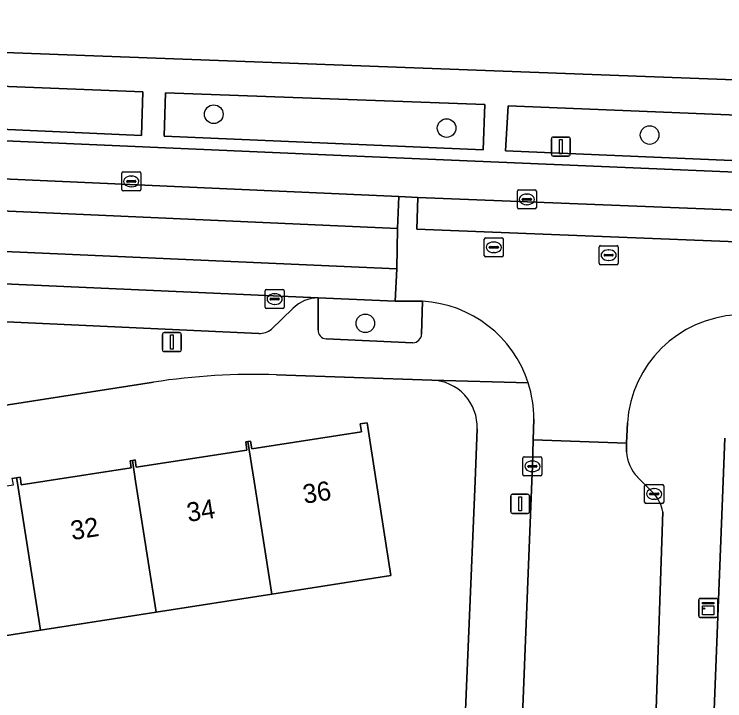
# Model space of a CAD drawing. Extents: x 160077 to 160948, y 386481 to 387498.
# Drawn here: x 160725.78 to 160763.15, y 387238.46 to 387274.55 of the extents above; entities that cross this region are included whole.
import ezdxf

# ---------------------------------------------------------------- set-up
doc = ezdxf.new("R2010")
doc.units = 0
for name, color, linetype in [('IMGEO_Boom', 7, 'Continuous'), ('IMGEO_Erf', 7, 'Continuous'), ('IMGEO_Groenvoorziening', 7, 'Continuous'), ('IMGEO_Kast', 7, 'Continuous'), ('IMGEO_Kolk', 7, 'Continuous'), ('IMGEO_Lichtmast', 7, 'Continuous'), ('IMGEO_Pand', 7, 'Continuous'), ('IMGEO_Pand_nummerreeks', 7, 'Continuous'), ('IMGEO_Parkeervlak_open', 7, 'Continuous'), ('IMGEO_Rijbaan_lokaal_gesloten', 7, 'Continuous'), ('IMGEO_Rijbaan_lokaal_open', 7, 'Continuous'), ('IMGEO_Rioolput', 7, 'Continuous'), ('IMGEO_Voetpad_open', 7, 'Continuous')]:
    doc.layers.add(name, color=color, linetype=linetype)

msp = doc.modelspace()

# ---------------------------------------------------------------- linework, layer by layer
at = {"layer": 'IMGEO_Boom'}
for centre in [(160736.271, 387269.292), (160748.516, 387268.563), (160759.194, 387268.198), (160744.241, 387258.298)]:
    msp.add_circle(centre, 0.489, dxfattribs=at)
at = {"layer": 'IMGEO_Erf'}
for points in [[(160683.242, 387282.263), (160684.564, 387274.07), (160780.506, 387270.464), (160781.307, 387290.142)], [(160747.742, 387255.313), (160739.578, 387255.594)], [(160733.095, 387255.205), (160699.708, 387250), (160629.406, 387239.04)], [(160725.657, 387250.147), (160725.898, 387250.184), (160726.084, 387250.213), (160726.117, 387250), (160726.147, 387249.807), (160727.392, 387250), (160731.928, 387250.703), (160731.87, 387251.077), (160731.99, 387251.096), (160732.129, 387251.117), (160732.188, 387250.734), (160738.018, 387251.638), (160737.952, 387252.067), (160738.07, 387252.085), (160738.21, 387252.107), (160738.273, 387251.704), (160744.04, 387252.598), (160743.975, 387253.019), (160744.332, 387253.074), (160744.808, 387250), (160745.577, 387245.041), (160739.325, 387244.064), (160733.238, 387243.112), (160727.152, 387242.161), (160721.066, 387241.21)], [(160711.642, 387231.035), (160716.34, 387231.776), (160721.049, 387232.517), (160721.443, 387230.021), (160724.364, 387230.482), (160723.996, 387232.814), (160728.695, 387233.555), (160733.403, 387234.296), (160733.774, 387231.947), (160736.402, 387232.362), (160736.034, 387234.692), (160740.733, 387235.432), (160745.441, 387236.174), (160745.835, 387233.678), (160749.359, 387234.233), (160750.012, 387250), (160750.126, 387252.747)], [(160763.147, 387252.255), (160763.058, 387250), (160762.284, 387230.41), (160770.884, 387230.07), (160770.97, 387232.627), (160775.981, 387232.458), (160780.665, 387232.3), (160780.579, 387229.743), (160783.228, 387229.654), (160783.329, 387232.21), (160788.109, 387232.021), (160788.258, 387232.015), (160793.079, 387231.823), (160792.977, 387229.267), (160795.542, 387229.196), (160795.672, 387231.749), (160800.725, 387231.493), (160805.359, 387231.259), (160805.229, 387228.706), (160815.073, 387228.529), (160815.432, 387248.444)]]:
    msp.add_lwpolyline(points, dxfattribs=at)
for centre, radius, start, end in [((160738.385, 387221.254), 34.36, 88.0108, 98.8568), ((160747.656, 387252.843), 2.472, 357.7826, 88.0061)]:
    msp.add_arc(centre, radius, start, end, dxfattribs=at)
at = {"layer": 'IMGEO_Groenvoorziening'}
for points in [[(160732.535, 387270.475), (160715.747, 387271.134), (160715.67, 387268.92), (160732.469, 387268.167)], [(160733.735, 387270.412), (160733.658, 387268.143), (160750.445, 387267.424), (160750.53, 387269.797)], [(160751.751, 387269.736), (160751.619, 387267.365), (160768.436, 387266.648), (160768.529, 387269.054)]]:
    msp.add_lwpolyline(points, close=True, dxfattribs=at)
for points in [[(160747.246, 387259.458), (160745.82, 387259.473), (160741.767, 387259.635), (160741.764, 387257.961)], [(160747.202, 387257.726), (160747.246, 387259.458)], [(160742.177, 387257.483), (160746.749, 387257.274)]]:
    msp.add_lwpolyline(points, dxfattribs=at)
for centre, radius, start, end in [((160742.199, 387257.92), 0.437, 174.5885, 267.0667), ((160746.717, 387257.759), 0.486, 273.7456, 356.1278)]:
    msp.add_arc(centre, radius, start, end, dxfattribs=at)
at = {"layer": 'IMGEO_Kast'}
for p, q in [((160761.774, 387242.915), (160761.774, 387243.756)), ((160761.774, 387243.756), (160761.774, 387242.915)), ((160761.849, 387243.84), (160762.69, 387243.84)), ((160762.69, 387243.84), (160761.849, 387243.84)), ((160762.774, 387243.765), (160762.774, 387242.924)), ((160762.774, 387242.924), (160762.774, 387243.765)), ((160762.699, 387242.84), (160761.858, 387242.84)), ((160761.858, 387242.84), (160762.699, 387242.84))]:
    msp.add_line(p, q, dxfattribs=at)
for points in [[(160761.969, 387243.63), (160762.569, 387243.63), (160762.569, 387243.545), (160761.969, 387243.545), (160761.969, 387243.63)], [(160761.969, 387243.455), (160762.569, 387243.455), (160762.569, 387242.966), (160761.969, 387242.966), (160761.969, 387243.455)]]:
    msp.add_lwpolyline(points, dxfattribs=at)
msp.add_circle((160762.053, 387243.304), 0.0377, dxfattribs=at)
for centre, start, end in [((160761.852, 387243.762), 92.4484, 184.2845), ((160761.852, 387243.762), 92.4484, 184.2845), ((160762.696, 387243.762), 2.4484, 94.2845), ((160762.696, 387243.762), 2.4484, 94.2845), ((160761.852, 387242.918), 182.4484, 274.2845), ((160761.852, 387242.918), 182.4484, 274.2845), ((160762.696, 387242.918), 272.4484, 4.2845), ((160762.696, 387242.918), 272.4484, 4.2845)]:
    msp.add_arc(centre, 0.0779, start, end, dxfattribs=at)
at = {"layer": 'IMGEO_Kolk'}
for p, q in [((160731.432, 387265.334), (160731.432, 387266.186)), ((160731.507, 387266.26), (160732.359, 387266.26)), ((160732.433, 387266.186), (160732.433, 387265.334)), ((160731.691, 387265.754), (160731.691, 387265.766)), ((160731.734, 387265.803), (160732.132, 387265.803)), ((160731.92, 387266.04), (160731.945, 387266.04)), ((160732.175, 387265.766), (160732.175, 387265.754)), ((160732.129, 387265.717), (160731.731, 387265.717)), ((160731.943, 387265.48), (160731.918, 387265.48)), ((160732.359, 387265.26), (160731.507, 387265.26)), ((160752.237, 387264.39), (160752.237, 387265.242)), ((160752.312, 387265.316), (160753.164, 387265.316)), ((160752.725, 387265.096), (160752.75, 387265.096)), ((160753.238, 387265.242), (160753.238, 387264.39)), ((160752.496, 387264.81), (160752.496, 387264.822)), ((160752.934, 387264.773), (160752.536, 387264.773)), ((160752.539, 387264.859), (160752.937, 387264.859)), ((160752.98, 387264.822), (160752.98, 387264.81)), ((160753.164, 387264.316), (160752.312, 387264.316)), ((160752.748, 387264.536), (160752.723, 387264.536)), ((160738.973, 387259.149), (160738.973, 387260.001)), ((160739.048, 387260.075), (160739.9, 387260.075)), ((160739.461, 387259.855), (160739.486, 387259.855)), ((160739.974, 387260.001), (160739.974, 387259.149)), ((160739.232, 387259.569), (160739.232, 387259.581)), ((160739.67, 387259.532), (160739.272, 387259.532)), ((160739.275, 387259.618), (160739.673, 387259.618)), ((160739.716, 387259.581), (160739.716, 387259.569)), ((160739.9, 387259.075), (160739.048, 387259.075)), ((160739.484, 387259.295), (160739.459, 387259.295)), ((160752.527, 387250.356), (160752.527, 387251.208)), ((160752.602, 387251.282), (160753.454, 387251.282)), ((160753.528, 387251.208), (160753.528, 387250.356)), ((160752.786, 387250.776), (160752.786, 387250.788)), ((160752.829, 387250.825), (160753.227, 387250.825)), ((160753.015, 387251.062), (160753.04, 387251.062)), ((160753.27, 387250.788), (160753.27, 387250.776)), ((160753.224, 387250.739), (160752.826, 387250.739)), ((160753.038, 387250.502), (160753.013, 387250.502)), ((160753.454, 387250.282), (160752.602, 387250.282)), ((160758.932, 387248.902), (160758.932, 387249.754)), ((160759.007, 387249.828), (160759.859, 387249.828)), ((160759.933, 387249.754), (160759.933, 387248.902)), ((160759.191, 387249.322), (160759.191, 387249.334)), ((160759.234, 387249.371), (160759.632, 387249.371)), ((160759.42, 387249.608), (160759.445, 387249.608)), ((160759.675, 387249.334), (160759.675, 387249.322)), ((160759.629, 387249.285), (160759.231, 387249.285)), ((160759.443, 387249.048), (160759.418, 387249.048)), ((160759.859, 387248.828), (160759.007, 387248.828))]:
    msp.add_line(p, q, dxfattribs=at)
for points in [[(160731.432, 387265.334), (160731.432, 387266.186)], [(160731.507, 387266.26), (160732.359, 387266.26)], [(160732.433, 387266.186), (160732.433, 387265.334)], [(160732.359, 387265.26), (160731.507, 387265.26)], [(160752.237, 387264.39), (160752.237, 387265.242)], [(160752.312, 387265.316), (160753.164, 387265.316)], [(160753.238, 387265.242), (160753.238, 387264.39)], [(160753.164, 387264.316), (160752.312, 387264.316)], [(160738.973, 387259.149), (160738.973, 387260.001)], [(160739.048, 387260.075), (160739.9, 387260.075)], [(160739.974, 387260.001), (160739.974, 387259.149)], [(160739.9, 387259.075), (160739.048, 387259.075)], [(160752.527, 387250.356), (160752.527, 387251.208)], [(160752.602, 387251.282), (160753.454, 387251.282)], [(160753.528, 387251.208), (160753.528, 387250.356)], [(160753.454, 387250.282), (160752.602, 387250.282)], [(160758.932, 387248.902), (160758.932, 387249.754)], [(160759.007, 387249.828), (160759.859, 387249.828)], [(160759.933, 387249.754), (160759.933, 387248.902)], [(160759.859, 387248.828), (160759.007, 387248.828)]]:
    msp.add_lwpolyline(points, dxfattribs=at)
for centre, radius, start, end in [((160731.509, 387266.184), 0.0765, 91.552, 178.448), ((160731.509, 387266.184), 0.0765, 91.552, 178.448), ((160732.357, 387266.184), 0.0765, 1.552, 88.448), ((160732.357, 387266.184), 0.0765, 1.552, 88.448), ((160731.731, 387265.763), 0.0403, 85.8775, 175.7526), ((160731.728, 387265.753), 0.0366, 178.938, 274.7102), ((160732.132, 387265.76), 0.043, 264.8664, 352.4533), ((160732.136, 387265.765), 0.0386, 1.7309, 96.639), ((160731.509, 387265.336), 0.0765, 181.552, 268.448), ((160731.509, 387265.336), 0.0765, 181.552, 268.448), ((160732.357, 387265.336), 0.0765, 271.552, 358.448), ((160732.357, 387265.336), 0.0765, 271.552, 358.448), ((160752.314, 387265.24), 0.0765, 91.552, 178.448), ((160752.314, 387265.24), 0.0765, 91.552, 178.448), ((160753.162, 387265.24), 0.0765, 1.552, 88.448), ((160753.162, 387265.24), 0.0765, 1.552, 88.448), ((160752.536, 387264.819), 0.0403, 85.8775, 175.7526), ((160752.533, 387264.809), 0.0366, 178.938, 274.7102), ((160752.937, 387264.816), 0.043, 264.8664, 352.4533), ((160752.941, 387264.821), 0.0386, 1.7309, 96.639), ((160752.314, 387264.392), 0.0765, 181.552, 268.448), ((160752.314, 387264.392), 0.0765, 181.552, 268.448), ((160753.162, 387264.392), 0.0765, 271.552, 358.448), ((160753.162, 387264.392), 0.0765, 271.552, 358.448), ((160739.05, 387259.999), 0.0765, 91.552, 178.448), ((160739.05, 387259.999), 0.0765, 91.552, 178.448), ((160739.898, 387259.999), 0.0765, 1.552, 88.448), ((160739.898, 387259.999), 0.0765, 1.552, 88.448), ((160739.272, 387259.578), 0.0403, 85.8775, 175.7526), ((160739.269, 387259.568), 0.0366, 178.938, 274.7102), ((160739.673, 387259.575), 0.043, 264.8664, 352.4533), ((160739.677, 387259.58), 0.0386, 1.7309, 96.639), ((160739.05, 387259.151), 0.0765, 181.552, 268.448), ((160739.05, 387259.151), 0.0765, 181.552, 268.448), ((160739.898, 387259.151), 0.0765, 271.552, 358.448), ((160739.898, 387259.151), 0.0765, 271.552, 358.448), ((160752.604, 387251.206), 0.0765, 91.552, 178.448), ((160752.604, 387251.206), 0.0765, 91.552, 178.448), ((160753.452, 387251.206), 0.0765, 1.552, 88.448), ((160753.452, 387251.206), 0.0765, 1.552, 88.448), ((160752.826, 387250.785), 0.0403, 85.8775, 175.7526), ((160753.231, 387250.787), 0.0386, 1.7309, 96.639), ((160752.823, 387250.775), 0.0366, 178.938, 274.7102), ((160753.227, 387250.782), 0.043, 264.8664, 352.4533), ((160752.604, 387250.358), 0.0765, 181.552, 268.448), ((160752.604, 387250.358), 0.0765, 181.552, 268.448), ((160753.452, 387250.358), 0.0765, 271.552, 358.448), ((160753.452, 387250.358), 0.0765, 271.552, 358.448), ((160759.009, 387249.752), 0.0765, 91.552, 178.448), ((160759.009, 387249.752), 0.0765, 91.552, 178.448), ((160759.857, 387249.752), 0.0765, 1.552, 88.448), ((160759.857, 387249.752), 0.0765, 1.552, 88.448), ((160759.231, 387249.331), 0.0403, 85.8775, 175.7526), ((160759.228, 387249.321), 0.0366, 178.938, 274.7102), ((160759.632, 387249.328), 0.043, 264.8664, 352.4533), ((160759.636, 387249.333), 0.0386, 1.7309, 96.639), ((160759.009, 387248.904), 0.0765, 181.552, 268.448), ((160759.009, 387248.904), 0.0765, 181.552, 268.448), ((160759.857, 387248.904), 0.0765, 271.552, 358.448), ((160759.857, 387248.904), 0.0765, 271.552, 358.448)]:
    msp.add_arc(centre, radius, start, end, dxfattribs=at)
for centre, major_axis, ratio, start_param, end_param in [((160731.919, 387265.76), (-0.387, 0.002), 0.722429, 4.712389, 7.853982), ((160731.944, 387265.76), (-0.39, 0.002), 0.717154, 1.570796, 4.712389), ((160752.724, 387264.816), (-0.387, 0.002), 0.722429, 4.712389, 7.853982), ((160752.749, 387264.816), (-0.39, 0.002), 0.717154, 1.570796, 4.712389), ((160739.46, 387259.575), (-0.387, 0.002), 0.722429, 4.712389, 7.853982), ((160739.485, 387259.575), (-0.39, 0.002), 0.717154, 1.570796, 4.712389), ((160753.014, 387250.782), (-0.387, 0.002), 0.722429, 4.712389, 7.853982), ((160753.039, 387250.782), (-0.39, 0.002), 0.717154, 1.570796, 4.712389), ((160759.419, 387249.328), (-0.387, 0.002), 0.722429, 4.712389, 7.853982), ((160759.444, 387249.328), (-0.39, 0.002), 0.717154, 1.570796, 4.712389)]:
    msp.add_ellipse(centre, major_axis=major_axis, ratio=ratio, start_param=start_param, end_param=end_param, dxfattribs=at)
at = {"layer": 'IMGEO_Lichtmast'}
for p, q in [((160754.029, 387267.191), (160754.029, 387267.991)), ((160754.029, 387267.991), (160754.029, 387267.191)), ((160754.129, 387268.091), (160754.919, 387268.091)), ((160754.919, 387268.091), (160754.129, 387268.091)), ((160755.019, 387267.991), (160755.019, 387267.191)), ((160755.019, 387267.191), (160755.019, 387267.991)), ((160754.919, 387267.091), (160754.129, 387267.091)), ((160754.129, 387267.091), (160754.919, 387267.091)), ((160733.571, 387256.915), (160733.571, 387257.715)), ((160733.571, 387257.715), (160733.571, 387256.915)), ((160733.671, 387257.815), (160734.461, 387257.815)), ((160734.461, 387257.815), (160733.671, 387257.815)), ((160734.561, 387257.715), (160734.561, 387256.915)), ((160734.561, 387256.915), (160734.561, 387257.715)), ((160734.461, 387256.815), (160733.671, 387256.815)), ((160733.671, 387256.815), (160734.461, 387256.815)), ((160751.987, 387249.31), (160752.777, 387249.31)), ((160752.777, 387249.31), (160751.987, 387249.31)), ((160751.887, 387248.41), (160751.887, 387249.21)), ((160751.887, 387249.21), (160751.887, 387248.41)), ((160752.877, 387249.21), (160752.877, 387248.41)), ((160752.877, 387248.41), (160752.877, 387249.21)), ((160752.777, 387248.31), (160751.987, 387248.31)), ((160751.987, 387248.31), (160752.777, 387248.31))]:
    msp.add_line(p, q, dxfattribs=at)
for points in [[(160754.449, 387267.966), (160754.599, 387267.966), (160754.599, 387267.216), (160754.449, 387267.216), (160754.449, 387267.966)], [(160733.991, 387257.69), (160734.141, 387257.69), (160734.141, 387256.94), (160733.991, 387256.94), (160733.991, 387257.69)], [(160752.307, 387249.185), (160752.457, 387249.185), (160752.457, 387248.435), (160752.307, 387248.435), (160752.307, 387249.185)]]:
    msp.add_lwpolyline(points, dxfattribs=at)
for centre, start, end in [((160754.129, 387267.991), 90, 180), ((160754.129, 387267.991), 90, 180), ((160754.919, 387267.991), 0, 90), ((160754.919, 387267.991), 360, 90), ((160754.129, 387267.191), 180, 270), ((160754.129, 387267.191), 180, 270), ((160754.919, 387267.191), 270, 0), ((160754.919, 387267.191), 270, 0), ((160733.671, 387257.715), 90, 180), ((160733.671, 387257.715), 90, 180), ((160734.461, 387257.715), 0, 90), ((160734.461, 387257.715), 360, 90), ((160733.671, 387256.915), 180, 270), ((160733.671, 387256.915), 180, 270), ((160734.461, 387256.915), 270, 0), ((160734.461, 387256.915), 270, 0), ((160751.987, 387249.21), 90, 180), ((160751.987, 387249.21), 90, 180), ((160752.777, 387249.21), 0, 90), ((160752.777, 387249.21), 360, 90), ((160751.987, 387248.41), 180, 270), ((160751.987, 387248.41), 180, 270), ((160752.777, 387248.41), 270, 0), ((160752.777, 387248.41), 270, 0)]:
    msp.add_arc(centre, 0.1, start, end, dxfattribs=at)
at = {"layer": 'IMGEO_Pand'}
for points in [[(160744.808, 387250), (160744.332, 387253.074), (160743.975, 387253.019), (160744.04, 387252.598), (160738.273, 387251.704), (160738.21, 387252.107), (160738.07, 387252.085), (160738.397, 387250), (160739.325, 387244.064), (160745.577, 387245.041)], [(160738.397, 387250), (160738.07, 387252.085), (160737.952, 387252.067), (160738.018, 387251.638), (160732.188, 387250.734), (160732.129, 387251.117), (160731.99, 387251.096), (160732.162, 387250), (160733.238, 387243.112), (160739.325, 387244.064)], [(160732.162, 387250), (160731.99, 387251.096), (160731.87, 387251.077), (160731.928, 387250.703), (160727.392, 387250), (160726.147, 387249.807), (160726.117, 387250), (160726.084, 387250.213), (160725.898, 387250.184), (160725.927, 387250), (160727.152, 387242.161), (160733.238, 387243.112)], [(160725.927, 387250), (160725.898, 387250.184), (160725.657, 387250.147), (160725.68, 387250), (160725.713, 387249.783), (160719.97, 387248.892), (160719.901, 387249.332), (160719.799, 387249.316), (160721.066, 387241.21), (160727.152, 387242.161)]]:
    msp.add_lwpolyline(points, close=True, dxfattribs=at)
at = {"layer": 'IMGEO_Parkeervlak_open'}
for points in [[(160779.081, 387265.594), (160743.381, 387267.106), (160692.765, 387269.32)], [(160689.774, 387267.472), (160746.002, 387264.961), (160747.01, 387264.92), (160764.286, 387264.225), (160765.275, 387264.185), (160782.105, 387263.444)], [(160741.767, 387259.635), (160708.697, 387261.117)], [(160739.303, 387257.988), (160740.432, 387259.083)], [(160711.709, 387259.001), (160738.648, 387257.765)]]:
    msp.add_lwpolyline(points, dxfattribs=at)
for centre, radius, start, end in [((160741.768, 387257.743), 1.892, 90.0271, 134.9014), ((160738.663, 387258.795), 1.03, 269.1691, 308.434)]:
    msp.add_arc(centre, radius, start, end, dxfattribs=at)
at = {"layer": 'IMGEO_Rijbaan_lokaal_gesloten'}
for points in [[(160689.774, 387267.472), (160689.678, 387265.783), (160745.939, 387263.283), (160746.002, 387264.961)], [(160764.286, 387264.225), (160747.01, 387264.92), (160746.944, 387263.249), (160764.21, 387262.569)], [(160689.572, 387263.644), (160689.491, 387261.975), (160706.595, 387261.21), (160708.463, 387261.127), (160708.636, 387261.119), (160708.697, 387261.117), (160741.767, 387259.635), (160745.82, 387259.473), (160745.894, 387261.167)]]:
    msp.add_lwpolyline(points, close=True, dxfattribs=at)
at = {"layer": 'IMGEO_Rijbaan_lokaal_open'}
msp.add_lwpolyline([(160745.939, 387263.283), (160689.678, 387265.783), (160689.572, 387263.644), (160745.894, 387261.167)], close=True, dxfattribs=at)
for points in [[(160765.103, 387260.4), (160765.218, 387262.525), (160765.275, 387264.185), (160764.286, 387264.225), (160764.21, 387262.569), (160746.944, 387263.249), (160747.01, 387264.92), (160746.002, 387264.961), (160745.939, 387263.283), (160745.894, 387261.167), (160745.82, 387259.473), (160747.246, 387259.458)], [(160753.106, 387253.26), (160753.076, 387252.166), (160757.984, 387252.003), (160758.026, 387253.068)], [(160757.983, 387251.542), (160757.984, 387252.003), (160753.076, 387252.166), (160753.028, 387250.782), (160752.997, 387250), (160752.389, 387234.593), (160752.317, 387232.771), (160751.838, 387219.342), (160751.704, 387215.597), (160751.494, 387209.705), (160758.384, 387209.4), (160759.144, 387226.589)], [(160759.433, 387249.328), (160758.565, 387250.204)], [(160759.144, 387226.589), (160759.893, 387248.395)]]:
    msp.add_lwpolyline(points, dxfattribs=at)
for centre, radius, start, end in [((160746.904, 387253.265), 6.202, 17.8354, 86.8394), ((160764.106, 387252.659), 6.094, 93.1136, 176.1542), ((160746.863, 387253.259), 6.243, 0.0073, 17.7742), ((160760.071, 387251.654), 2.091, 183.0842, 223.9317), ((160757.819, 387247.952), 2.12, 12.0459, 40.4438)]:
    msp.add_arc(centre, radius, start, end, dxfattribs=at)
at = {"layer": 'IMGEO_Rioolput'}
for p, q in [((160750.574, 387262.795), (160751.426, 387262.795)), ((160750.499, 387261.869), (160750.499, 387262.721)), ((160750.987, 387262.575), (160751.012, 387262.575)), ((160751.5, 387262.721), (160751.5, 387261.869)), ((160756.614, 387262.382), (160757.466, 387262.382)), ((160750.758, 387262.289), (160750.758, 387262.301)), ((160751.196, 387262.252), (160750.798, 387262.252)), ((160750.801, 387262.338), (160751.199, 387262.338)), ((160751.01, 387262.015), (160750.985, 387262.015)), ((160751.242, 387262.301), (160751.242, 387262.289)), ((160756.539, 387261.456), (160756.539, 387262.308)), ((160757.027, 387262.162), (160757.052, 387262.162)), ((160757.54, 387262.308), (160757.54, 387261.456)), ((160751.426, 387261.795), (160750.574, 387261.795)), ((160756.798, 387261.876), (160756.798, 387261.888)), ((160757.236, 387261.839), (160756.838, 387261.839)), ((160756.841, 387261.925), (160757.239, 387261.925)), ((160757.282, 387261.888), (160757.282, 387261.876)), ((160757.466, 387261.382), (160756.614, 387261.382)), ((160757.05, 387261.602), (160757.025, 387261.602))]:
    msp.add_line(p, q, dxfattribs=at)
for points in [[(160750.574, 387262.795), (160751.426, 387262.795)], [(160750.499, 387261.869), (160750.499, 387262.721)], [(160751.5, 387262.721), (160751.5, 387261.869)], [(160756.614, 387262.382), (160757.466, 387262.382)], [(160756.539, 387261.456), (160756.539, 387262.308)], [(160757.54, 387262.308), (160757.54, 387261.456)], [(160751.426, 387261.795), (160750.574, 387261.795)], [(160757.466, 387261.382), (160756.614, 387261.382)]]:
    msp.add_lwpolyline(points, dxfattribs=at)
for centre, radius, start, end in [((160750.576, 387262.719), 0.0765, 91.552, 178.448), ((160750.576, 387262.719), 0.0765, 91.552, 178.448), ((160751.424, 387262.719), 0.0765, 1.552, 88.448), ((160751.424, 387262.719), 0.0765, 1.552, 88.448), ((160756.616, 387262.306), 0.0765, 91.552, 178.448), ((160756.616, 387262.306), 0.0765, 91.552, 178.448), ((160757.464, 387262.306), 0.0765, 1.552, 88.448), ((160757.464, 387262.306), 0.0765, 1.552, 88.448), ((160750.798, 387262.298), 0.0403, 85.8775, 175.7526), ((160750.795, 387262.288), 0.0366, 178.938, 274.7102), ((160751.199, 387262.295), 0.043, 264.8664, 352.4533), ((160751.203, 387262.3), 0.0386, 1.7309, 96.639), ((160750.576, 387261.871), 0.0765, 181.552, 268.448), ((160750.576, 387261.871), 0.0765, 181.552, 268.448), ((160751.424, 387261.871), 0.0765, 271.552, 358.448), ((160751.424, 387261.871), 0.0765, 271.552, 358.448), ((160756.838, 387261.885), 0.0403, 85.8775, 175.7526), ((160756.835, 387261.875), 0.0366, 178.938, 274.7102), ((160757.239, 387261.882), 0.043, 264.8664, 352.4533), ((160757.243, 387261.887), 0.0386, 1.7309, 96.639), ((160756.616, 387261.458), 0.0765, 181.552, 268.448), ((160756.616, 387261.458), 0.0765, 181.552, 268.448), ((160757.464, 387261.458), 0.0765, 271.552, 358.448), ((160757.464, 387261.458), 0.0765, 271.552, 358.448)]:
    msp.add_arc(centre, radius, start, end, dxfattribs=at)
for centre, major_axis, ratio, start_param, end_param in [((160750.986, 387262.295), (-0.387, 0.002), 0.722429, 4.712389, 7.853982), ((160751.011, 387262.295), (-0.39, 0.002), 0.717154, 1.570796, 4.712389), ((160757.026, 387261.882), (-0.387, 0.002), 0.722429, 4.712389, 7.853982), ((160757.051, 387261.882), (-0.39, 0.002), 0.717154, 1.570796, 4.712389)]:
    msp.add_ellipse(centre, major_axis=major_axis, ratio=ratio, start_param=start_param, end_param=end_param, dxfattribs=at)
at = {"layer": 'IMGEO_Voetpad_open'}
for points in [[(160813.946, 387267.683), (160812.877, 387274.297), (160812.817, 387274.288), (160809.797, 387273.863), (160810.217, 387271.038), (160789.256, 387269.972), (160788.818, 387269.95), (160788.827, 387270.191), (160783.591, 387270.317), (160780.506, 387270.464), (160684.564, 387274.07), (160683.045, 387274.063), (160683.371, 387271.935)], [(160692.765, 387269.32), (160743.381, 387267.106), (160779.081, 387265.594)], [(160741.764, 387257.961), (160741.767, 387259.635)], [(160747.246, 387259.458), (160747.202, 387257.726)], [(160740.432, 387259.083), (160739.303, 387257.988)], [(160738.648, 387257.765), (160711.709, 387259.001), (160711.681, 387258.339), (160723.37, 387257.816)], [(160746.749, 387257.274), (160742.177, 387257.483)], [(160739.578, 387255.594), (160747.742, 387255.313), (160747.746, 387255.316), (160752.808, 387255.165)], [(160752.808, 387255.165), (160747.746, 387255.316), (160747.742, 387255.313)], [(160699.708, 387250), (160733.095, 387255.205)], [(160751.89, 387234.612), (160752.389, 387234.593), (160752.997, 387250), (160753.028, 387250.782), (160753.076, 387252.166), (160753.106, 387253.26)], [(160758.026, 387253.068), (160757.984, 387252.003), (160757.983, 387251.542)], [(160750.126, 387252.747), (160750.012, 387250), (160749.359, 387234.233), (160749.293, 387232.641), (160748.736, 387219.189), (160748.35, 387209.844), (160751.494, 387209.705), (160751.704, 387215.597), (160751.205, 387215.616), (160751.339, 387219.361), (160751.89, 387234.612)], [(160762.227, 387228.985), (160762.263, 387229.887), (160762.284, 387230.41), (160763.058, 387250), (160763.147, 387252.255)], [(160758.565, 387250.204), (160759.433, 387249.328)], [(160759.893, 387248.395), (160759.144, 387226.589), (160758.384, 387209.4), (160761.448, 387209.265), (160762.227, 387228.985)]]:
    msp.add_lwpolyline(points, dxfattribs=at)
for points in [[(160732.469, 387268.167), (160715.67, 387268.92), (160715.747, 387271.134), (160732.535, 387270.475)], [(160750.445, 387267.424), (160733.658, 387268.143), (160733.735, 387270.412), (160750.53, 387269.797)], [(160768.436, 387266.648), (160751.619, 387267.365), (160751.751, 387269.736), (160768.529, 387269.054)]]:
    msp.add_lwpolyline(points, close=True, dxfattribs=at)
for centre, radius, start, end in [((160741.768, 387257.743), 1.892, 90.0271, 134.9014), ((160746.904, 387253.265), 6.202, 17.8354, 86.8394), ((160764.106, 387252.659), 6.094, 93.1136, 176.1542), ((160738.663, 387258.795), 1.03, 269.1691, 308.434), ((160742.199, 387257.92), 0.437, 174.5885, 267.0667), ((160746.717, 387257.759), 0.486, 273.7456, 356.1278), ((160738.385, 387221.254), 34.36, 88.0108, 98.8568), ((160747.656, 387252.843), 2.472, 357.7826, 88.0061), ((160746.863, 387253.259), 6.243, 0.0073, 17.7742), ((160760.071, 387251.654), 2.091, 183.0842, 223.9317), ((160757.819, 387247.952), 2.12, 12.0459, 40.4438)]:
    msp.add_arc(centre, radius, start, end, dxfattribs=at)

# ---------------------------------------------------------------- texts
at = {"layer": 'IMGEO_Pand_nummerreeks'}
for s, p in [('36', (160741.034, 387248.808)), ('34', (160734.929, 387247.854)), ('32', (160728.82, 387246.899))]:
    msp.add_text(s, height=1, rotation=8.8808, dxfattribs=at).set_placement(p)

doc.saveas('drawing.dxf')
